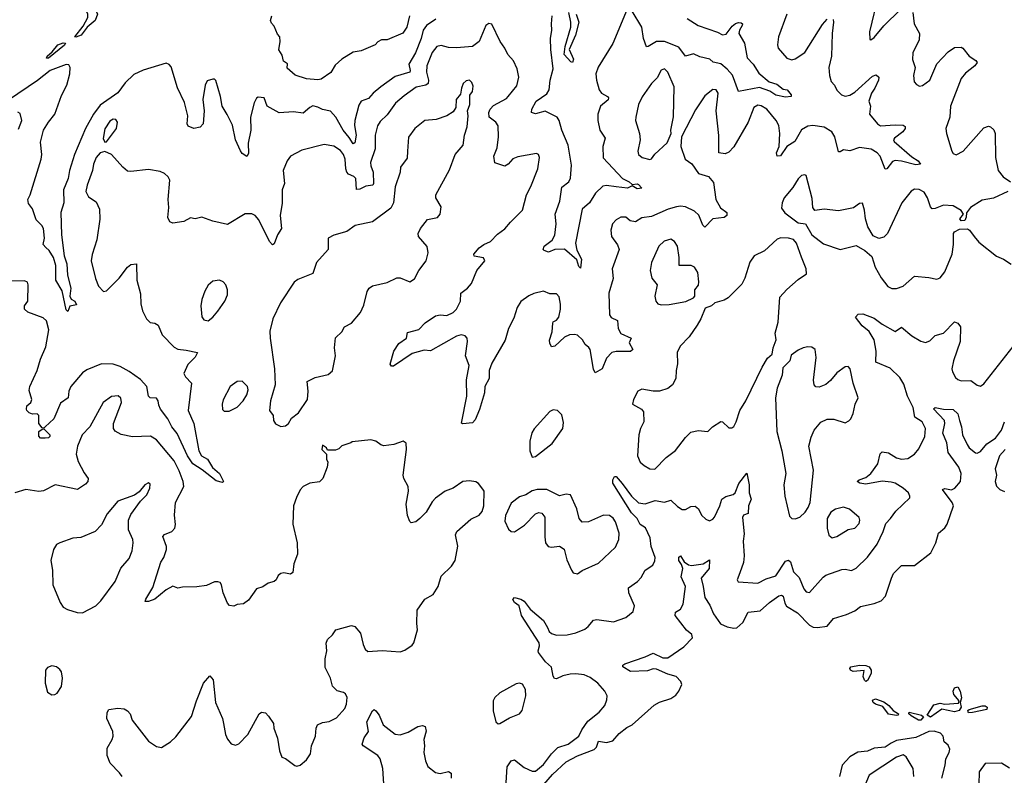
# Model space of a CAD drawing. Extents: x 1771496 to 1971148, y 471553 to 643630.
# Tile 371 of 656: x 1852466 to 1858573, y 588713 to 593401. Entities that reach past the tile are written whole.
import ezdxf

# ---------------------------------------------------------------- set-up
doc = ezdxf.new("R2010")
doc.units = 0

msp = doc.modelspace()

# ---------------------------------------------------------------- linework, layer by layer
at = {"layer": '0CON10XD'}
for points in [[(1857791.7, 593558.3), (1857737.5, 593325), (1857738.3, 593278.3), (1857745, 593276.7), (1857765, 593290), (1857826.4, 593363.6), (1857928.1, 593465)], [(1852815, 593293.3), (1852807.5, 593295), (1852859, 593361), (1852889.7, 593415), (1852888.9, 593435), (1852876.2, 593465), (1852905, 593466.8), (1852938.8, 593458.8), (1852949.6, 593435), (1852934.4, 593395), (1852884.7, 593355.3), (1852846.8, 593305), (1852815, 593293.3)], [(1856234.1, 593465.9), (1856145, 593254), (1856054.6, 593105.4), (1856039.4, 593065), (1856043.5, 593025), (1856060, 592965), (1856074.4, 592945), (1856111.4, 592925), (1856118.9, 592915), (1856115.9, 592904.1), (1856068.1, 592865), (1856051.8, 592815), (1856050.9, 592775), (1856064.5, 592715), (1856097.1, 592665), (1856083.9, 592615), (1856084.6, 592544.6), (1856205, 592416.3), (1856246.5, 592395), (1856265, 592377.5), (1856295, 592382.5), (1856305, 592378.2), (1856325.8, 592355), (1856295, 592352.1), (1856265, 592370), (1856235, 592356.5), (1856165, 592364.2), (1856105, 592371.2), (1856083, 592367), (1856037.3, 592325), (1856001.1, 592265), (1855955.7, 592225), (1855913.3, 592015), (1855920.9, 591970.9), (1855950.9, 591915), (1855945, 591860), (1855935, 591870), (1855921.5, 591911.5), (1855845, 591976.8), (1855784.7, 591975.3), (1855745, 591959.1), (1855718.3, 591968.3), (1855713.3, 591975), (1855720, 591995), (1855767.7, 592032.3), (1855785.4, 592064.6), (1855792.5, 592135), (1855787.5, 592195), (1855816.9, 592275), (1855828.8, 592361.2), (1855872.5, 592395), (1855882, 592418), (1855888.3, 592498.3), (1855867.6, 592622.4)], [(1855046.8, 593403.2), (1854989.1, 593365), (1854969.2, 593335), (1854956.4, 593285), (1854921.3, 593195), (1854880.5, 593125), (1854888.7, 593085), (1854885.6, 593075), (1854795, 593048.5), (1854705, 592984.5), (1854657.8, 592945), (1854628.7, 592911.3), (1854585, 592895.6), (1854570.3, 592869.8), (1854544.3, 592775), (1854542.2, 592745), (1854553.2, 592685), (1854545, 592637.5), (1854535, 592630), (1854510.4, 592670.4), (1854471.8, 592715), (1854427.7, 592795), (1854393.8, 592833.8), (1854345, 592842.7), (1854315, 592858.5), (1854285, 592865.5), (1854265, 592855.6), (1854225, 592820), (1854165, 592828.5), (1854075, 592822.2), (1854000, 592865), (1853982.5, 592915), (1853945, 592920), (1853935, 592913.3), (1853920, 592885), (1853897.9, 592795), (1853900.4, 592715), (1853883.5, 592635), (1853885, 592570), (1853875, 592551.2), (1853845, 592571.2), (1853835, 592586.7), (1853805.4, 592655), (1853786.4, 592746.4), (1853752.2, 592812.2), (1853721.9, 592865), (1853711.5, 592925), (1853682.7, 593022.7), (1853675, 593031.2), (1853665, 593031.2), (1853628.3, 593021.7), (1853615.8, 592994.2), (1853601.8, 592905), (1853610.6, 592835), (1853603.8, 592755), (1853585.9, 592734.1), (1853546.4, 592726.4), (1853510.5, 592740.5), (1853504.2, 592754.2), (1853508.1, 592805), (1853487.9, 592887.9), (1853445, 592978.8), (1853405, 593108.8), (1853393.6, 593123.6), (1853375, 593130), (1853231.8, 593088.2), (1853175, 593060.8), (1853121.1, 593008.9), (1853073.9, 592946.1), (1852965, 592869.6), (1852924.7, 592815), (1852873.5, 592725), (1852805.3, 592565), (1852774.7, 592465.2), (1852767.2, 592415), (1852737.1, 592345), (1852740.4, 592265), (1852720.3, 592205), (1852726.2, 592065), (1852741.9, 591935), (1852758.2, 591885), (1852762.9, 591815), (1852783.8, 591735), (1852776.7, 591685), (1852785, 591667.5), (1852807.5, 591655), (1852817.5, 591632.5), (1852777, 591623), (1852765, 591590), (1852755, 591600), (1852728.8, 591718.8), (1852690.5, 591785), (1852690, 591875), (1852676.8, 591925), (1852649.2, 591969.1), (1852628.2, 591988.2), (1852611.9, 592005), (1852619.6, 592045), (1852614.5, 592105), (1852603.9, 592123.9), (1852568.5, 592158.5), (1852546.4, 592226.4), (1852520.6, 592260.6), (1852517.1, 592285), (1852531.4, 592315), (1852599.2, 592535), (1852603.2, 592565), (1852595, 592640), (1852614.6, 592715), (1852644.7, 592765.2), (1852684.5, 592815), (1852725, 592930), (1852758.5, 592995), (1852777.8, 593065), (1852780, 593105), (1852770.3, 593120.3), (1852755, 593122.2), (1852655, 593086.1), (1852575.8, 593024.2), (1852397.6, 592902.4)], [(1857512.3, 593402.3), (1857512.9, 593385), (1857504.4, 593315), (1857500.5, 593175), (1857484.2, 593104.2), (1857489.2, 593055), (1857498.1, 593018.1), (1857520.5, 592995), (1857535, 592964.4), (1857562.2, 592935), (1857585, 592926.8), (1857615, 592933.3), (1857645, 592951.8), (1857755, 593051.1), (1857777.9, 593057.9), (1857794.2, 593045), (1857793.1, 593025), (1857770.4, 592975), (1857748.5, 592945), (1857731.9, 592895), (1857743.3, 592865), (1857737.8, 592815), (1857785.6, 592755), (1857805, 592741.5), (1857895, 592748.5), (1857945.6, 592745.6), (1857958.6, 592738.6), (1857958.6, 592725), (1857943.1, 592705), (1857892.5, 592665), (1857885.8, 592655), (1857889.4, 592645), (1857999.3, 592549.3), (1858038.8, 592525), (1858053.3, 592505), (1858025, 592499.4), (1857935, 592523.4), (1857895, 592527.8), (1857879.4, 592520.6), (1857845, 592476), (1857835, 592474), (1857802.7, 592555), (1857784.5, 592575), (1857747.1, 592597.1), (1857675, 592608.2), (1857615, 592588.1), (1857575, 592593.3), (1857555, 592580.8), (1857545, 592581.2), (1857521.5, 592675), (1857503.1, 592705), (1857455, 592733.4), (1857385, 592743.8), (1857355, 592740.5), (1857315, 592716.9), (1857273.3, 592645), (1857224.4, 592615), (1857185, 592557.1), (1857165, 592554), (1857160, 592575), (1857175.6, 592614.4), (1857181.1, 592695), (1857175.3, 592745), (1857158.5, 592775), (1857099.4, 592845), (1857065, 592866.5), (1857045, 592871.1), (1857018.6, 592855), (1856984.3, 592765), (1856895, 592611.2), (1856865, 592578.8), (1856841.7, 592568.3), (1856803.3, 592575), (1856801.8, 592681.8), (1856786.2, 592836.2), (1856798.1, 592945), (1856785, 592966), (1856765, 592967.1), (1856715, 592928.1), (1856657.6, 592842.4), (1856571.2, 592675), (1856566, 592615), (1856594.5, 592534.5), (1856635.5, 592505.5), (1856676.6, 592446.6), (1856737.6, 592427.6), (1856769.8, 592389.8), (1856783.8, 592285), (1856813.3, 592233.3), (1856852, 592205), (1856852, 592185), (1856835, 592174.5), (1856765, 592164.4), (1856715, 592114), (1856703.1, 592125), (1856678.6, 592188.6), (1856652.2, 592212.2), (1856595, 592239.5), (1856565, 592243.5), (1856539.4, 592239.4), (1856488.8, 592225), (1856385, 592180.4), (1856325, 592171.1), (1856285, 592145.7), (1856252.2, 592152.2), (1856225, 592176), (1856195, 592175.8), (1856165, 592159.2), (1856143.1, 592135), (1856133.3, 592095), (1856137.5, 592055), (1856174.6, 592004.6), (1856184.4, 591975), (1856140.8, 591855), (1856146.7, 591795), (1856120.6, 591705), (1856125, 591570), (1856133.8, 591553.8), (1856174.2, 591534.2), (1856177.1, 591485), (1856194.7, 591454.7), (1856258.8, 591425), (1856245.8, 591395), (1856269.4, 591355), (1856255, 591342.9), (1856165, 591343.1), (1856138.8, 591335), (1856105, 591301.2), (1856078, 591235), (1856035, 591210), (1856025, 591232.5), (1856003.8, 591353.8), (1855996.9, 591366.9), (1855972.5, 591385), (1855956.9, 591415), (1855925, 591442.5), (1855907.2, 591447.2), (1855875.3, 591444.7), (1855845, 591431.5), (1855785, 591374.2), (1855765, 591372), (1855753.3, 591393.3), (1855752.5, 591412.5), (1855768.2, 591465), (1855772.6, 591517.4), (1855775, 591525.6), (1855795, 591535.8), (1855810.8, 591555), (1855820.9, 591605), (1855821.3, 591635), (1855811.7, 591681.7), (1855795, 591700.8), (1855755, 591699.2), (1855715, 591716), (1855655, 591702.5), (1855623, 591687), (1855575, 591651.8), (1855551.3, 591615), (1855531.5, 591548.5), (1855498.8, 591485), (1855477.8, 591412.2), (1855395, 591270), (1855378.5, 591225), (1855378.9, 591175), (1855351.8, 591125), (1855348.5, 591085), (1855317.4, 590982.6), (1855291.1, 590918.9), (1855275, 590898.8), (1855215, 590892.5), (1855206.7, 590896.7), (1855240.4, 591065), (1855236.7, 591166.7), (1855253.8, 591255), (1855231.1, 591315), (1855244.5, 591405), (1855240.6, 591425), (1855228.5, 591438.5), (1855205, 591444.6), (1855175, 591437.9), (1855015, 591346.9), (1854975, 591350), (1854901.3, 591328.7), (1854785, 591252), (1854772, 591252), (1854763.9, 591263.9), (1854786, 591345), (1854818.2, 591391.8), (1854865.8, 591425), (1854870.5, 591459.5), (1854941.2, 591478.8), (1854980.9, 591519.1), (1855045, 591562.5), (1855075, 591569.2), (1855114.3, 591565.7), (1855155, 591583.5), (1855175, 591604.3), (1855200.5, 591655), (1855202, 591705), (1855244, 591735), (1855268, 591765), (1855301.4, 591845), (1855351.4, 591905), (1855343.1, 591923.1), (1855285, 591934), (1855282, 591945), (1855315.6, 591985), (1855344.2, 592005.8), (1855386.5, 592025), (1855429.9, 592070.1), (1855475, 592102.5), (1855509.2, 592145), (1855585, 592219.2), (1855609.6, 592315), (1855637.1, 592365), (1855679.5, 592475), (1855689.2, 592545), (1855683.8, 592563.8), (1855670.7, 592570.7), (1855555, 592549.2), (1855525, 592538.1), (1855495, 592503.5), (1855475, 592492.7), (1855413, 592513), (1855406.5, 592555), (1855427.3, 592605), (1855435.4, 592675), (1855433, 592743), (1855419.4, 592765), (1855378.5, 592795), (1855376.8, 592825), (1855385, 592845.6), (1855405, 592867.5), (1855485, 592912.5), (1855496.7, 592925), (1855549.6, 592990.4), (1855561.1, 593045), (1855551.8, 593095), (1855529.5, 593145), (1855494.5, 593185), (1855475.6, 593225), (1855445.7, 593265), (1855395, 593372.5), (1855375, 593377.5), (1855357.5, 593365), (1855315.6, 593265), (1855275, 593234.4), (1855175, 593226.7), (1855125, 593227.5), (1855081.2, 593241.2), (1855054.2, 593235), (1855025, 593197.5), (1854992.3, 593115), (1854990, 593075), (1855002.2, 593025), (1855000.4, 593005), (1854985, 592995.3), (1854925, 592982.2), (1854851.4, 592928.6), (1854796.7, 592883.3), (1854745, 592810.9), (1854701.2, 592768.8), (1854685, 592741.2), (1854671.8, 592685), (1854671.1, 592598.9), (1854642.5, 592515), (1854643.3, 592495), (1854659.2, 592455), (1854661.5, 592385), (1854656.8, 592373.2), (1854612.9, 592367.1), (1854575, 592348.5), (1854555, 592346.2), (1854551.5, 592415), (1854538.7, 592428.7), (1854505, 592442.7), (1854494.9, 592454.9), (1854488.3, 592475), (1854485.2, 592535.2), (1854475.2, 592565.2), (1854455, 592589.4), (1854415, 592616.9), (1854355, 592626.5), (1854215, 592591.4), (1854145.6, 592554.4), (1854125.7, 592525), (1854100.6, 592465), (1854107.8, 592385), (1854093.3, 592345), (1854093.2, 592263.2), (1854082.1, 592185), (1854090, 592105), (1854064.4, 592065), (1854045, 592010), (1854035, 592003.8), (1854014.6, 592024.6), (1853948.7, 592158.7), (1853926.2, 592185), (1853905, 592196), (1853864.1, 592195.9), (1853755, 592130), (1853665, 592151.2), (1853595, 592176), (1853555, 592166), (1853525, 592171.2), (1853485, 592148.8), (1853415, 592137.5), (1853397, 592147), (1853383.9, 592173.9), (1853391.9, 592235), (1853387.7, 592285), (1853396.9, 592405), (1853386.6, 592426.6), (1853365, 592446.7), (1853338.3, 592458.3), (1853265, 592471.2), (1853155, 592458.6), (1853135, 592461.4), (1853106, 592485), (1853035, 592563.8), (1852995, 592583.3), (1852965, 592574), (1852940, 592545), (1852923.5, 592505), (1852916.7, 592465), (1852884.4, 592375), (1852877.1, 592335), (1852892.4, 592302.4), (1852940.3, 592270.3), (1852960.8, 592225), (1852962.7, 592162.7), (1852944.5, 592035), (1852915, 591943.3), (1852910.4, 591905), (1852936.2, 591795), (1852955, 591748), (1852985, 591714.4), (1853005, 591718.6), (1853083.4, 591796.6), (1853135, 591866), (1853155, 591881.2), (1853190, 591885), (1853192.9, 591785), (1853215, 591700), (1853217, 591637), (1853228.8, 591595), (1853252.9, 591545), (1853275, 591522.5), (1853305, 591517.5), (1853325, 591506), (1853349.2, 591445), (1853425, 591368.6), (1853447.4, 591357.4), (1853499.4, 591349.4), (1853568, 591335), (1853555, 591306), (1853508.3, 591261.7), (1853484.3, 591205), (1853494.5, 591184.5), (1853532.2, 591145), (1853510.9, 590975), (1853545.2, 590895.2), (1853576.2, 590725), (1853594.3, 590694.3), (1853631.2, 590675), (1853661.4, 590621.4), (1853705.4, 590585.4), (1853731.2, 590535), (1853725, 590528.8), (1853685, 590539.1), (1853598.2, 590608.2), (1853540, 590645), (1853507.3, 590695), (1853443.4, 590833.4), (1853409.1, 590875), (1853384.6, 590925), (1853340, 590985), (1853329.6, 591009.6), (1853325, 591036.7), (1853315, 591052.5), (1853275, 591054.4), (1853265, 591064), (1853253.8, 591125), (1853215, 591169.1), (1853145, 591218.2), (1853088.3, 591248.3), (1853045, 591262.9), (1852973.6, 591266.4), (1852882.1, 591227.9), (1852855, 591210), (1852783.6, 591125), (1852771.2, 591095), (1852766, 591054), (1852719.1, 591020.9), (1852677.8, 590925), (1852625, 590873.8), (1852615, 590866.2), (1852605, 590868.8), (1852584.7, 590895), (1852585, 590945.8), (1852574.6, 590954.6), (1852545, 590954), (1852525, 590960.7), (1852510.5, 590975), (1852508.9, 590985), (1852510, 591005), (1852534.3, 591025.7), (1852540.8, 591045), (1852525, 591100), (1852529.5, 591125), (1852575, 591223.8), (1852594.2, 591295), (1852629.2, 591370.9)], [(1854882.9, 593425), (1854866.9, 593355), (1854843, 593317), (1854745, 593276.7), (1854710, 593275), (1854687, 593263), (1854670, 593245), (1854585, 593207.5), (1854535, 593200), (1854465, 593156.2), (1854422.3, 593117.7), (1854395.9, 593074.1), (1854335, 593032.5), (1854315, 593028), (1854245, 593033.3), (1854175, 593057.5), (1854125, 593100), (1854127, 593127), (1854103, 593143), (1854095, 593180), (1854073.6, 593213.6), (1854082.5, 593265), (1854080, 593295), (1854065, 593310), (1854045, 593360), (1854028.3, 593378.3), (1854022.5, 593395), (1854030, 593425)], [(1855867.6, 592622.4), (1855828.4, 592715), (1855812.7, 592775), (1855800, 592795), (1855725, 592832.7), (1855665, 592817.1), (1855640.5, 592825), (1855643.5, 592845), (1855669.3, 592895), (1855735, 592940), (1855750, 592965), (1855756.5, 593025), (1855775.5, 593095), (1855760.6, 593215), (1855758.5, 593285), (1855766.9, 593335), (1855763.5, 593375), (1855769.4, 593425)], [(1855918, 593435), (1855933.8, 593385), (1855912.7, 593305), (1855874.4, 593215), (1855900, 593155), (1855895, 593135.8), (1855885, 593139.4), (1855843.9, 593185), (1855850, 593235), (1855884.1, 593355), (1855885.4, 593385), (1855873, 593445)], [(1856605, 593408.1), (1856675, 593363.8), (1856793.7, 593323.7), (1856825, 593307.7), (1856848.2, 593311.8), (1856885, 593360.4), (1856905, 593376.5), (1856925, 593384.3), (1856940.3, 593380.3), (1856948.8, 593375), (1856947.5, 593365), (1856929.5, 593335), (1856926.5, 593315), (1856961.8, 593255), (1856979.1, 593165), (1857015.7, 593125.7), (1857049.9, 593069.9), (1857115, 593016.2), (1857161.1, 593001.1), (1857200.4, 592970.4), (1857226.7, 592965), (1857250, 592935), (1857250, 592925), (1857215, 592919.2), (1857155, 592932.7), (1857118, 592958), (1857055, 592981), (1856925, 592956.2), (1856886.3, 593056.3), (1856854.2, 593094.2), (1856815, 593126.4), (1856767.1, 593137.1), (1856745.7, 593155), (1856685, 593170.9), (1856645, 593189.7), (1856595, 593173.5), (1856555, 593229.3), (1856466.3, 593266.3), (1856415, 593265.7), (1856365, 593234.6), (1856353.1, 593233.1), (1856334.7, 593285), (1856325.5, 593354.5), (1856265, 593453.3)], [(1857224.3, 593435), (1857172.9, 593295), (1857165.6, 593245), (1857169.4, 593225), (1857225, 593161.9), (1857255, 593151.8), (1857275, 593158.8), (1857335, 593197.8), (1857445, 593371.1), (1857475, 593403.1)], [(1858005.6, 593445), (1858014.5, 593375), (1858046.7, 593315), (1858044.4, 593275), (1858006.4, 593195), (1858004.5, 593154.5), (1858020, 593105), (1858008.9, 593055), (1858014.3, 593015), (1858028.3, 592998.3), (1858047.7, 592987.7), (1858065, 592991.9), (1858110, 593025), (1858153.8, 593126.2), (1858225, 593201.4), (1858265, 593229.2), (1858305, 593230), (1858316.2, 593225), (1858355.7, 593175), (1858396.8, 593146.8), (1858403.8, 593135), (1858390, 593115), (1858331.3, 593068.7), (1858305.7, 593035), (1858240, 592865), (1858234.3, 592795.7), (1858211.2, 592725), (1858214, 592695), (1858246.5, 592585), (1858255, 592570), (1858275, 592562.9), (1858318, 592585), (1858445, 592730), (1858475, 592740), (1858487, 592737), (1858507.6, 592717.6), (1858517.1, 592695), (1858518.1, 592545), (1858535.7, 592465.7), (1858565, 592426), (1858611.2, 592395)], [(1852645, 593161.1), (1852631.8, 593161.8), (1852636.7, 593175), (1852668.4, 593201.6), (1852703.5, 593245), (1852735, 593256.7), (1852749.2, 593255), (1852745, 593242.9), (1852645, 593161.1)], [(1856375, 592533.8), (1856385, 592537.5), (1856404.5, 592565.5), (1856482.3, 592637.7), (1856506.1, 592693.9), (1856504.2, 592715), (1856522.1, 592797.9), (1856524.3, 592985), (1856485.7, 593075), (1856465, 593096), (1856445, 593086.7), (1856420.5, 593039.5), (1856384.2, 593005), (1856327.1, 592922.9), (1856303.1, 592875), (1856287.3, 592795), (1856286.5, 592775), (1856310, 592695), (1856314.2, 592655), (1856300.8, 592585), (1856304, 592565), (1856327.5, 592545), (1856375, 592533.8)], [(1854085, 590876.2), (1854115, 590881.2), (1854133.3, 590895), (1854151.7, 590928.3), (1854195, 590961.2), (1854251.2, 591045), (1854256.2, 591095), (1854250, 591155), (1854298.3, 591181.7), (1854380, 591200), (1854407, 591223), (1854425.5, 591315), (1854419.1, 591365), (1854423.8, 591426.2), (1854463.8, 591465), (1854481.2, 591495), (1854525, 591518.6), (1854580.6, 591585), (1854600.3, 591629.7), (1854620.6, 591715), (1854633.1, 591735), (1854655, 591748.9), (1854745, 591770), (1854805, 591799.2), (1854825, 591800), (1854885, 591773.8), (1854915, 591792.5), (1854942.5, 591845), (1854986.4, 591905), (1855000.4, 591955), (1854992.6, 591992.6), (1854940.6, 592055), (1854938.5, 592075), (1854952.9, 592105), (1854995, 592160.8), (1855056.8, 592173.2), (1855073.8, 592195), (1855079.3, 592239.3), (1855046.7, 592295), (1855046.2, 592315), (1855131.4, 592468.6), (1855167.8, 592565), (1855217.4, 592622.6), (1855225.4, 592684.6), (1855241.9, 592735), (1855248.6, 592805), (1855244.2, 592835.8), (1855258.8, 592875), (1855258.3, 592931.7), (1855273.9, 592956.1), (1855278.3, 592988.3), (1855271.2, 593011.2), (1855255, 593026.2), (1855235, 593020.8), (1855217.1, 593005), (1855205.5, 592975), (1855201.1, 592938.9), (1855173.3, 592905), (1855172.1, 592855), (1855155, 592828.1), (1855115.4, 592804.6), (1855049.5, 592780.5), (1854978.8, 592775), (1854917.5, 592725), (1854877.7, 592672.3), (1854872.2, 592585), (1854869.1, 592540.9), (1854827.1, 592485), (1854825.7, 592455), (1854794.5, 592364.5), (1854784.6, 592265), (1854768.8, 592231.2), (1854655, 592147.1), (1854545.9, 592124.1), (1854494.2, 592085.8), (1854415, 592063.8), (1854380, 592045), (1854380, 591975), (1854307.8, 591895), (1854285, 591826.9), (1854191.9, 591788.1), (1854167.6, 591772.4), (1854083.3, 591645), (1854035.6, 591544.4), (1854017.7, 591467.7), (1854018.6, 591425), (1854046.2, 591233.8), (1854050, 591135), (1854021.2, 591035), (1854016, 590975), (1854038, 590945), (1854040, 590915), (1854053, 590893), (1854085, 590876.2)], [(1852458.1, 592721.9), (1852478.6, 592775), (1852468.1, 592818.1), (1852455, 592827.5)], [(1852995, 592640), (1853005, 592643.3), (1853067.1, 592725), (1853072.9, 592765), (1853061.7, 592781.7), (1853045, 592783.1), (1853025, 592771.4), (1852995, 592723.3), (1852984.4, 592664.4), (1852995, 592640)], [(1858595, 592334), (1858505, 592294.3), (1858435, 592280), (1858363.3, 592235), (1858338.3, 592201.7), (1858336.7, 592175), (1858327.5, 592155), (1858305, 592152.5), (1858297.5, 592165), (1858320, 592195), (1858305, 592217.5), (1858255.5, 592245.5), (1858195, 592249.2), (1858145, 592228.6), (1858125, 592227.5), (1858115, 592238.8), (1858095.6, 592295), (1858075, 592330), (1858045, 592347.1), (1858015, 592350), (1857995, 592337.5), (1857937.8, 592265), (1857848.8, 592075), (1857825, 592051.2), (1857795, 592043.8), (1857760.3, 592060.3), (1857727.5, 592115), (1857711.4, 592165), (1857705, 592220), (1857692.5, 592262.5), (1857675, 592260), (1857637, 592233), (1857545, 592215.5), (1857455.7, 592224.3), (1857397, 592217), (1857385.9, 592235.9), (1857381.7, 592291.7), (1857344, 592434), (1857335, 592438.8), (1857315, 592434), (1857295, 592414), (1857260.9, 592359.1), (1857207.8, 592295), (1857194.5, 592265), (1857191.5, 592231.5), (1857211.7, 592201.7), (1857295, 592140), (1857340, 592135), (1857380, 592065), (1857450.9, 592010.9), (1857555, 591974.2), (1857655, 591998.8), (1857707.9, 591967.9), (1857751.5, 591931.5), (1857772.2, 591865), (1857808.6, 591798.6), (1857851.4, 591745), (1857875, 591732.2), (1857905, 591733.5), (1857945, 591746.9), (1858015, 591808.9), (1858105, 591800.8), (1858155, 591790), (1858175, 591800), (1858203.8, 591836.2), (1858248.8, 591945), (1858257.5, 592005), (1858258, 592075), (1858263.3, 592085), (1858295, 592101.2), (1858345, 592104), (1858358, 592095), (1858385, 592056.2), (1858415, 592020), (1858524.2, 591934.2), (1858567.5, 591915), (1858615, 591884)], [(1856405, 590612.7), (1856475, 590684.3), (1856533, 590727), (1856595, 590809.2), (1856628.7, 590841.3), (1856675, 590852.5), (1856735, 590846.7), (1856763.3, 590875), (1856815, 590908.8), (1856825.8, 590905.8), (1856865, 590868.8), (1856882.3, 590867.7), (1856895, 590876.7), (1856910, 590905), (1856931.9, 590975), (1856970.6, 591035), (1857070.8, 591245), (1857105, 591300), (1857133.3, 591325), (1857139.2, 591365), (1857156.9, 591415), (1857151.9, 591455), (1857170, 591525), (1857180.9, 591679.1), (1857225, 591727.5), (1857295, 591788.8), (1857345.9, 591824.1), (1857343.8, 591855), (1857315, 591927.5), (1857283.8, 592015), (1857265, 592036.7), (1857235, 592046.2), (1857186.4, 592046.4), (1857165, 592038.8), (1857085, 591967.5), (1857022, 591935), (1856994.6, 591895.4), (1856963.7, 591796.3), (1856945, 591760), (1856860, 591675), (1856835, 591660.6), (1856777.5, 591645), (1856757.5, 591625), (1856718.3, 591611.7), (1856691.4, 591545), (1856667.1, 591505), (1856617.4, 591432.6), (1856562.5, 591375), (1856544.4, 591335), (1856545.7, 591265), (1856537.1, 591225), (1856535.5, 591174.5), (1856515.7, 591135), (1856485, 591113.3), (1856435, 591096.9), (1856395, 591095.8), (1856325, 591108.8), (1856300, 591095), (1856273.8, 591045), (1856267.5, 591015), (1856322.5, 590985), (1856335, 590967.5), (1856337.1, 590905), (1856316.9, 590865), (1856306.7, 590825), (1856296.9, 590695), (1856315, 590656), (1856340, 590635), (1856375, 590613.8), (1856405, 590612.7)], [(1856445, 591630.8), (1856495, 591634.3), (1856596.8, 591653.2), (1856645.8, 591674.2), (1856653.8, 591685), (1856654, 591725), (1856675.6, 591754.4), (1856678.6, 591775), (1856672.6, 591832.6), (1856652, 591865), (1856630, 591875), (1856555.6, 591875.6), (1856556.3, 591926.3), (1856545.5, 591995.5), (1856528, 592025), (1856505, 592038.1), (1856463.8, 592026.2), (1856429.4, 591995), (1856383.8, 591895), (1856375.6, 591845.6), (1856387.3, 591797.3), (1856420.8, 591755), (1856405.6, 591685.6), (1856412, 591655), (1856425, 591638.8), (1856445, 591630.8)], [(1852629.2, 591370.9), (1852646.7, 591476.7), (1852631.9, 591531.9), (1852611.9, 591551.9), (1852516.7, 591586.7), (1852495.6, 591605.6), (1852496.7, 591625), (1852516.1, 591655), (1852519.2, 591755), (1852515, 591772.5), (1852495, 591781.2), (1852397.7, 591777.7)], [(1853635, 591532.5), (1853665, 591555.8), (1853695, 591592.9), (1853739.4, 591655), (1853755.4, 591694.6), (1853755.5, 591725), (1853745.3, 591755.3), (1853728, 591775), (1853705, 591785.6), (1853665, 591778.6), (1853635.5, 591754.5), (1853613.7, 591716.3), (1853595.6, 591665), (1853588.9, 591625), (1853595, 591557.5), (1853607.7, 591537.7), (1853635, 591532.5)], [(1855480.6, 588635), (1855489.6, 588765), (1855515, 588801.4), (1855535, 588808), (1855595, 588760.6), (1855645, 588737.8), (1855665, 588738.2), (1855715, 588780.3), (1855765, 588845.4), (1855804.8, 588885.2), (1855867.8, 588905), (1855934.4, 588955), (1855953.3, 588995), (1855990.6, 589049.4), (1856060.8, 589105), (1856094.3, 589145), (1856108.6, 589181.4), (1856110, 589205), (1856095.4, 589235.4), (1856051.4, 589285), (1856005, 589318.9), (1855966.6, 589336.6), (1855915, 589342.7), (1855880.4, 589339.6), (1855835, 589329.4), (1855795, 589312), (1855783.3, 589313.3), (1855775, 589327.5), (1855763.8, 589383.8), (1855726.8, 589416.8), (1855684.3, 589475), (1855680.8, 589485), (1855690.8, 589515), (1855687.1, 589535), (1855579.1, 589705), (1855564.4, 589764.4), (1855534, 589785), (1855524.2, 589804.2), (1855535, 589816), (1855575, 589805.8), (1855595, 589793.8), (1855632.7, 589742.7), (1855715, 589672.9), (1855740.3, 589630.3), (1855749.7, 589605), (1855765, 589591.9), (1855795, 589582.9), (1855862.5, 589585), (1855915, 589597.1), (1855970.3, 589619.7), (1855992, 589635), (1856025, 589675.8), (1856045, 589680), (1856150, 589665), (1856225, 589690.8), (1856271.2, 589728.8), (1856280, 589765), (1856244.5, 589845), (1856241.4, 589875), (1856297.5, 589915), (1856319.8, 589940.2), (1856345.8, 589985), (1856392.8, 590017.2), (1856406.2, 590043.8), (1856407.8, 590065), (1856383, 590133), (1856376.2, 590185), (1856348.3, 590248.3), (1856315, 590269.5), (1856296.7, 590305), (1856260.1, 590340.1), (1856144.3, 590525), (1856144.3, 590545), (1856155, 590567.5), (1856165, 590566.7), (1856203, 590523), (1856260.4, 590445), (1856305, 590402.5), (1856345, 590397.9), (1856407.4, 590417.4), (1856465, 590407.5), (1856505, 590419.2), (1856545, 590381.4), (1856575, 590362.5), (1856595, 590362), (1856629.4, 590380.6), (1856655, 590382), (1856675.6, 590365.6), (1856695, 590326.7), (1856721.2, 590301.2), (1856745, 590292), (1856765, 590301.2), (1856775.6, 590315), (1856809.1, 590385), (1856820.8, 590425), (1856845, 590443.3), (1856891.2, 590455), (1856904.3, 590465), (1856927, 590523), (1856975, 590587.5), (1856990.9, 590515), (1856990.8, 590465), (1857002.1, 590425), (1856985.4, 590385), (1856985, 590336.7), (1856955, 590325.7), (1856948.3, 590311.7), (1856959.1, 590210.9), (1856954.2, 590165), (1856960, 590075), (1856955, 590032.5), (1856931.9, 589968.1), (1856916.7, 589925), (1856923, 589913), (1857045, 589905.5), (1857095, 589932.5), (1857155, 589951.1), (1857215, 590042.2), (1857235, 590047.1), (1857246.2, 590036.2), (1857265.9, 589975.9), (1857300.8, 589940.8), (1857329.5, 589869.5), (1857345, 589850.8), (1857365, 589845.8), (1857448.8, 589941.2), (1857466.6, 589953.4), (1857565, 589988.9), (1857585, 589991.9), (1857625, 589984), (1857655, 589996.9), (1857723.4, 590066.6), (1857784.1, 590145.9), (1857822.3, 590225), (1857837.1, 590275), (1857868, 590305), (1857899.1, 590350.9), (1857986, 590435), (1857987.5, 590445), (1857978, 590465), (1857945.8, 590495), (1857896, 590525), (1857871.6, 590531.6), (1857815, 590537.9), (1857715, 590519.2), (1857676.7, 590525), (1857661.2, 590535), (1857673.3, 590545), (1857715, 590559.5), (1857744.3, 590585.7), (1857787.5, 590645), (1857803.2, 590706.8), (1857815, 590720.6), (1857855, 590714.4), (1857905, 590681.9), (1857935, 590673.5), (1857975, 590678.6), (1858015, 590704.3), (1858042.8, 590737.2), (1858080, 590815), (1858083.5, 590865), (1858064.3, 590905), (1858018.2, 590935), (1858007.5, 590995), (1857972.2, 591065), (1857949.1, 591139.1), (1857925, 591180), (1857865, 591239.5), (1857775.7, 591275.7), (1857778.8, 591345), (1857765.8, 591415), (1857735.6, 591465.6), (1857691.1, 591501.1), (1857650, 591555), (1857666.1, 591573.9), (1857695, 591575.8), (1857765, 591549.4), (1857815, 591511.4), (1857895, 591466.2), (1857935, 591493.8), (1857998.9, 591438.9), (1858055, 591406.7), (1858085, 591398.9), (1858111.4, 591408.6), (1858145, 591442), (1858196, 591455), (1858265, 591526.7), (1858285, 591518.8), (1858302, 591495), (1858300, 591405), (1858256.9, 591285), (1858247.5, 591235), (1858252.5, 591215), (1858270.3, 591180.3), (1858285, 591167.5), (1858305, 591160.8), (1858365, 591162), (1858405, 591133.8), (1858425, 591126.7), (1858445, 591141.2), (1858627.2, 591372.8)], [(1857275, 590304.2), (1857305, 590314.4), (1857337.5, 590345), (1857356.8, 590373.2), (1857368.1, 590405), (1857390.4, 590605), (1857360.4, 590755), (1857375, 590811.2), (1857394.5, 590855), (1857435, 590904.2), (1857475, 590922.5), (1857515, 590922.5), (1857585, 590900), (1857608.8, 590911.2), (1857622, 590925), (1857635, 590956.7), (1857646.9, 591015), (1857665.6, 591055), (1857636, 591145), (1857617.1, 591235), (1857605, 591248.8), (1857585, 591246), (1857535, 591210), (1857495, 591161.9), (1857465, 591137.1), (1857425, 591120), (1857403.3, 591123.3), (1857394.3, 591135), (1857389.4, 591165), (1857406.7, 591305), (1857400, 591355), (1857379.5, 591369.5), (1857355, 591372), (1857325, 591364.2), (1857295, 591350.8), (1857250.9, 591319.1), (1857242.5, 591285), (1857199.5, 591240.5), (1857195.7, 591195), (1857163.3, 591115), (1857154.5, 591055.5), (1857162.1, 590845), (1857192.7, 590725), (1857217.8, 590585), (1857205.6, 590515), (1857212.2, 590445), (1857241.3, 590321.3), (1857255, 590306.2), (1857275, 590304.2)], [(1853735, 590971.2), (1853765, 590972), (1853815, 590996.2), (1853851.2, 591035), (1853875, 591072.5), (1853883.3, 591105), (1853880, 591125), (1853845, 591158.8), (1853815, 591156), (1853771.2, 591125), (1853728.3, 591041.7), (1853721.4, 591015), (1853725, 590982.5), (1853735, 590971.2)], [(1853101.8, 588705), (1853085, 588728.9), (1853028.2, 588788.2), (1853008.1, 588835), (1853008.1, 588881.9), (1853040, 588935), (1853045.6, 588955), (1853044.4, 588985), (1853006.4, 589065), (1853008.5, 589101.5), (1853018.3, 589121.7), (1853075, 589130), (1853115, 589124.4), (1853135, 589113.3), (1853151.5, 589095), (1853163.1, 589055), (1853265, 588924.3), (1853315, 588890.8), (1853345, 588886), (1853400.7, 588919.3), (1853435, 588951.4), (1853531.5, 589078.5), (1853562, 589175), (1853606.7, 589285), (1853645, 589330), (1853666.2, 589305), (1853680, 589165), (1853724.4, 589065), (1853729.5, 589035), (1853742.9, 588965), (1853755, 588936.7), (1853778.3, 588908.3), (1853805, 588900), (1853825, 588908.8), (1853881.4, 588965), (1853952, 589095), (1853965, 589104), (1853989.7, 589099.7), (1854010.3, 589080.3), (1854040, 589035), (1854042.9, 589005), (1854066.1, 588943.9), (1854076.7, 588865), (1854092.5, 588825), (1854115, 588816.7), (1854173.2, 588773.2), (1854185, 588770), (1854205, 588776), (1854245, 588809.2), (1854268.9, 588845), (1854276.9, 588895), (1854300.6, 588955), (1854304.3, 589005.7), (1854313.3, 589025), (1854345, 589040), (1854385, 589045.8), (1854431.7, 589068.3), (1854482.1, 589127.9), (1854493.8, 589155), (1854497.5, 589195), (1854487.8, 589217.8), (1854475, 589227.1), (1854435, 589235.7), (1854407.1, 589265), (1854394.2, 589315), (1854361.2, 589381.2), (1854360, 589435), (1854371.8, 589485), (1854367, 589533), (1854374.4, 589555.6), (1854406.5, 589583.5), (1854426.2, 589615), (1854525, 589642.5), (1854545, 589636.7), (1854580, 589595), (1854595.8, 589525), (1854609.2, 589495), (1854625, 589480), (1854715, 589486.9), (1854825, 589479.2), (1854855, 589488), (1854899.5, 589520.5), (1854910, 589535), (1854933.8, 589615), (1854928.8, 589655), (1854932.3, 589737.7), (1854978.8, 589805), (1855030, 589835), (1855062, 589885), (1855081.2, 589948.8), (1855145, 590010), (1855166.2, 590045), (1855183.8, 590135), (1855170, 590205), (1855176.7, 590225), (1855265, 590301.2), (1855315, 590326.7), (1855335, 590350), (1855345.8, 590385), (1855346, 590475), (1855338.6, 590488.6), (1855312.1, 590522.1), (1855295, 590532.5), (1855255, 590539.2), (1855215, 590536), (1855155, 590493.8), (1855105, 590476), (1855045, 590432), (1855025, 590410), (1854988, 590345), (1854948.8, 590305), (1854922.5, 590285), (1854895, 590280), (1854886.4, 590286.4), (1854870.8, 590325), (1854862.5, 590395), (1854877.1, 590475), (1854876, 590505), (1854848.8, 590555), (1854844.2, 590575), (1854865.6, 590735), (1854862.7, 590772.7), (1854845, 590786.2), (1854785.7, 590764.3), (1854725, 590756.2), (1854705, 590763.3), (1854675, 590786.7), (1854643.9, 590793.9), (1854527.5, 590782.5), (1854520, 590775), (1854464.1, 590755.9), (1854445, 590737.5), (1854425, 590730), (1854375, 590730), (1854370, 590745), (1854345, 590760), (1854340, 590735), (1854370, 590705), (1854370, 590675), (1854377.5, 590655), (1854372.5, 590625), (1854346.7, 590555), (1854325, 590533.3), (1854265, 590526), (1854224, 590505), (1854206.3, 590483.7), (1854182.8, 590437.2), (1854164.4, 590385), (1854160.9, 590270.9), (1854188, 590155), (1854188.8, 590085), (1854166.7, 590025), (1854159.5, 589970.5), (1854145, 589961.2), (1854105, 589968.8), (1854086.1, 589963.9), (1854068.3, 589951.7), (1854056, 589925), (1854045, 589916), (1854006.7, 589905), (1853975, 589881.2), (1853935, 589870), (1853885, 589800), (1853855, 589776.7), (1853815, 589772.5), (1853795, 589762.5), (1853767, 589767), (1853755, 589780), (1853727.5, 589845), (1853717.5, 589895), (1853709.3, 589909.3), (1853695, 589913.3), (1853675, 589913.3), (1853625, 589890.8), (1853565, 589882), (1853475, 589880), (1853446.1, 589873.9), (1853415, 589886.2), (1853375, 589863.8), (1853305, 589806.2), (1853265, 589790), (1853245, 589790), (1853247.5, 589805), (1853292.1, 589877.9), (1853342, 590035), (1853359.2, 590065), (1853377, 590113), (1853377.3, 590132.7), (1853354.2, 590195), (1853363.5, 590206.5), (1853410, 590225), (1853428, 590245), (1853432, 590268), (1853425.6, 590325.6), (1853431.8, 590405), (1853483.6, 590505), (1853479.2, 590535), (1853455, 590601.4), (1853423.6, 590663.6), (1853315, 590793.1), (1853277.2, 590817.2), (1853165, 590812.5), (1853095, 590827.1), (1853057.6, 590847.6), (1853047.1, 590865), (1853048.9, 590895), (1853096.7, 591025), (1853093, 591053), (1853076.8, 591066.8), (1853035, 591062.9), (1852984, 591026), (1852900.5, 590875), (1852853.1, 590825), (1852824.4, 590755), (1852816.9, 590705), (1852828.7, 590658.7), (1852865, 590588.8), (1852890.8, 590555), (1852889.2, 590535), (1852875, 590520), (1852825, 590485.7), (1852685.8, 590514.2), (1852613, 590477), (1852585, 590474.3), (1852505, 590485.6), (1852435, 590465.8)], [(1855645, 590687.5), (1855665, 590691.2), (1855768.9, 590771.1), (1855834.2, 590865), (1855838.3, 590901.7), (1855829.2, 590949.2), (1855802.5, 590975), (1855775, 590980), (1855755, 590969.2), (1855657.6, 590862.4), (1855642.1, 590837.9), (1855629.2, 590785), (1855629.2, 590725), (1855645, 590687.5)], [(1856705.4, 589885), (1856715.3, 589815), (1856747.2, 589767.2), (1856768.4, 589715), (1856812.6, 589652.6), (1856854.7, 589634.7), (1856895, 589624.5), (1856915, 589628.5), (1856950.3, 589659.7), (1856985, 589725.6), (1857057.9, 589732.1), (1857117.3, 589785), (1857175, 589826.7), (1857191.3, 589831.3), (1857200.7, 589825), (1857210.7, 589780.7), (1857222.7, 589762.7), (1857289.7, 589719.7), (1857365, 589643.8), (1857387.3, 589632.7), (1857415, 589629.7), (1857475, 589637.1), (1857514.5, 589685.5), (1857595, 589709.5), (1857645, 589733.8), (1857680.1, 589759.9), (1857765, 589778.4), (1857808.2, 589795), (1857835.4, 589825), (1857872.9, 589935), (1857885.6, 589965), (1857935, 590013.8), (1858015.4, 590014.6), (1858118, 590092), (1858147.9, 590155), (1858165.4, 590214.6), (1858205, 590248.6), (1858218.3, 590271.7), (1858257.7, 590385), (1858249.6, 590405), (1858190, 590485), (1858205, 590491.1), (1858245, 590484.1), (1858265.7, 590494.3), (1858302.2, 590535), (1858305.3, 590584.7), (1858290, 590625), (1858224.7, 590715), (1858215.7, 590775), (1858192.3, 590835), (1858204.5, 590895), (1858202.9, 590915), (1858134.4, 590985.6), (1858145, 590994), (1858195, 590984.5), (1858255, 590982.6), (1858285, 590956.2), (1858294.8, 590914.8), (1858307.6, 590875), (1858312.6, 590825), (1858342.5, 590765), (1858355.5, 590745), (1858395, 590712.9), (1858405, 590711.9), (1858425, 590721.1), (1858465, 590769.1), (1858517.5, 590805), (1858555.6, 590855), (1858575, 590906.2)], [(1852595, 590804.3), (1852585, 590816.7), (1852585.7, 590845), (1852605, 590861.2), (1852615, 590862.5), (1852652.9, 590825), (1852654, 590815), (1852645, 590806), (1852625, 590804.5), (1852595, 590804.3)], [(1858577.6, 590735), (1858544.1, 590695), (1858515.4, 590615), (1858524.5, 590575), (1858516.6, 590535), (1858525, 590505.7), (1858545, 590485.4), (1858575, 590473.9)], [(1852855, 589721.4), (1852938, 589765), (1852969.4, 589795), (1853057.8, 589915), (1853093.1, 589996.9), (1853145, 590058), (1853163.1, 590105), (1853170.6, 590155), (1853167.5, 590175), (1853140.5, 590235), (1853140.6, 590295), (1853155, 590331.2), (1853216.1, 590413.9), (1853255, 590452.5), (1853273.3, 590495), (1853275, 590520), (1853265, 590527.5), (1853242.5, 590515), (1853207.7, 590472.3), (1853178.6, 590451.4), (1853075, 590414), (1853008.6, 590335), (1852973.6, 590266.4), (1852935, 590225.8), (1852845, 590188.8), (1852795, 590184), (1852714.5, 590155.5), (1852695, 590143.8), (1852675, 590113.3), (1852660, 590045), (1852670, 589985), (1852670.9, 589895), (1852718.1, 589785), (1852736.7, 589756.7), (1852762.1, 589742.1), (1852822.4, 589722.4), (1852855, 589721.4)], [(1855925, 589962), (1855955, 589983.1), (1856055, 590028.6), (1856161.7, 590128.3), (1856181.1, 590175), (1856183.6, 590215), (1856162.1, 590285), (1856147.7, 590307.7), (1856123.8, 590323.8), (1856087.6, 590327.6), (1855995, 590284.6), (1855955, 590282.2), (1855935.7, 590305), (1855920.6, 590365), (1855882.3, 590452.3), (1855855, 590456.2), (1855815, 590446.7), (1855735, 590486), (1855675, 590486.7), (1855645, 590476.7), (1855605, 590452.5), (1855565, 590440), (1855515, 590400.8), (1855480, 590325), (1855475, 590290), (1855498.8, 590238.8), (1855515, 590226.2), (1855535, 590223.8), (1855596.2, 590265), (1855665.9, 590334.1), (1855685, 590343.3), (1855705, 590340), (1855723.8, 590313.8), (1855722.7, 590192.7), (1855727.5, 590155), (1855743, 590133), (1855765, 590128.8), (1855815, 590133.3), (1855843.3, 590115), (1855860, 590050), (1855888, 589985), (1855899.5, 589969.5), (1855925, 589962)], [(1857505, 590186.2), (1857535, 590194), (1857605, 590237.5), (1857645, 590246), (1857672.5, 590275), (1857677.1, 590295), (1857672.1, 590312.1), (1857613, 590363), (1857575, 590375.7), (1857525.6, 590364.4), (1857498, 590345), (1857474, 590305), (1857474.3, 590245), (1857485, 590202.5), (1857505, 590186.2)], [(1855717, 588655), (1855771.6, 588718.4), (1855855, 588795.3), (1855926.3, 588833.7), (1856028.3, 588871.7), (1856042.9, 588887.1), (1856055.4, 588924.6), (1856105, 588915.3), (1856145, 588927.4), (1856185, 588971.8), (1856231.5, 589008.5), (1856265.2, 589024.8), (1856401.7, 589148.3), (1856433.7, 589166.3), (1856505, 589188.4), (1856535, 589210), (1856555.2, 589235), (1856572.7, 589275), (1856566.2, 589295), (1856537.1, 589325), (1856485, 589340.3), (1856415, 589371.7), (1856395, 589372.2), (1856360.2, 589360.2), (1856255, 589357.1), (1856206.7, 589385), (1856206.7, 589395), (1856220, 589405), (1856345, 589447.3), (1856395, 589470.9), (1856455, 589442), (1856485, 589442.3), (1856585, 589508.9), (1856638.8, 589565), (1856635, 589586.2), (1856602.8, 589612.8), (1856530.6, 589705), (1856534, 589725), (1856565, 589744.4), (1856581.8, 589775), (1856595.3, 589885), (1856568.2, 589945), (1856578.4, 589995), (1856571.2, 590021.2), (1856554.6, 590045), (1856555, 590066.7), (1856565, 590073.8), (1856588.1, 590038.1), (1856615, 590018.5), (1856633.6, 590013.6), (1856705, 590024.5), (1856745, 590050), (1856743.2, 589995), (1856693.3, 589936.7), (1856705.4, 589885)], [(1852665, 589212.5), (1852685, 589213.3), (1852698.1, 589221.9), (1852725.4, 589264.6), (1852732.5, 589315), (1852725.6, 589355), (1852715, 589370), (1852695, 589385.8), (1852665, 589390.8), (1852639.1, 589380.9), (1852625.8, 589365), (1852623.1, 589285), (1852638.8, 589228.8), (1852665, 589212.5)], [(1857715, 589294.3), (1857705, 589302), (1857696.9, 589325), (1857703, 589363), (1857635, 589356.7), (1857618.6, 589365), (1857614.4, 589375), (1857620.6, 589385), (1857675, 589396.8), (1857715, 589394.3), (1857735, 589385.5), (1857747.5, 589365), (1857746.7, 589345), (1857725, 589300), (1857715, 589294.3)], [(1855433, 589033), (1855445, 589033.3), (1855505, 589070), (1855565, 589094.3), (1855583.1, 589115), (1855605.4, 589205.4), (1855603.1, 589245), (1855585, 589278), (1855565, 589284.3), (1855545, 589280.6), (1855443.8, 589225), (1855413.3, 589195), (1855403.3, 589175), (1855403.6, 589113.6), (1855420, 589045), (1855433, 589033)], [(1858115, 589073.8), (1858093.8, 589085), (1858135, 589148.9), (1858175, 589161.2), (1858205, 589153.5), (1858289.5, 589160.5), (1858292, 589175), (1858260.5, 589215), (1858256.5, 589235), (1858265, 589254.3), (1858285, 589261.4), (1858298.9, 589235), (1858306.9, 589193.1), (1858300, 589165), (1858304.4, 589135), (1858293.1, 589115), (1858265, 589106.2), (1858185, 589122.1), (1858115, 589073.8)], [(1857905, 589083.6), (1857855, 589092), (1857819.3, 589139.3), (1857774.1, 589154.1), (1857759.4, 589165), (1857755, 589178), (1857775, 589186.2), (1857825, 589167.7), (1857856.7, 589145), (1857884.6, 589114.6), (1857915.8, 589095), (1857913.8, 589086.2), (1857905, 589083.6)], [(1858351.1, 589101.1), (1858347.1, 589115), (1858355, 589121.9), (1858435, 589143.6), (1858453.3, 589143.3), (1858465.7, 589135), (1858465, 589121.4), (1858375, 589103.1), (1858351.1, 589101.1)], [(1854727.4, 588627.4), (1854718.1, 588755), (1854702.8, 588815), (1854687.7, 588835), (1854596.2, 588895), (1854589.2, 588905), (1854603.1, 588945), (1854630, 588985), (1854618.2, 589045), (1854655, 589113.3), (1854665, 589120), (1854675, 589113.3), (1854695.5, 589085.5), (1854721.4, 589025), (1854795, 588967.5), (1854825, 588964.2), (1854875, 588980), (1854935, 589015.6), (1854965, 589021.2), (1854980, 589015), (1854987.3, 588987.3), (1854973.3, 588935), (1854976.9, 588895), (1854971.9, 588855), (1854982.6, 588802.6), (1854997.6, 588767.6), (1855045, 588730), (1855075, 588722.9), (1855125, 588736), (1855141.2, 588725), (1855143.1, 588695)], [(1858055, 589054.6), (1858041.2, 589055), (1857995, 589080.8), (1857981.2, 589095), (1857983.3, 589105), (1858060, 589085), (1858072, 589075), (1858055, 589054.6)], [(1858185.6, 588695.6), (1858206.8, 588775), (1858210.2, 588815), (1858231.4, 588855), (1858235.3, 588875), (1858225, 588900), (1858200.8, 588920.8), (1858194.6, 588955), (1858176.9, 588975), (1858137.4, 588987.4), (1858105, 588985.2), (1858025, 588946.8), (1857905, 588929.4), (1857871.2, 588911.2), (1857835, 588887.9), (1857765, 588880.8), (1857725, 588862), (1857665, 588855.7), (1857615, 588827.8), (1857568.3, 588775), (1857550, 588705)], [(1858012.5, 588705), (1858007.1, 588755), (1857965, 588826.7), (1857945, 588839.2), (1857905, 588824.4), (1857735.5, 588714.5), (1857696.9, 588625)], [(1858605, 588756.2), (1858555, 588788.2), (1858453.3, 588785), (1858416.4, 588733.6), (1858414.6, 588655)]]:
    msp.add_lwpolyline(points, dxfattribs=at)

doc.saveas('drawing.dxf')
